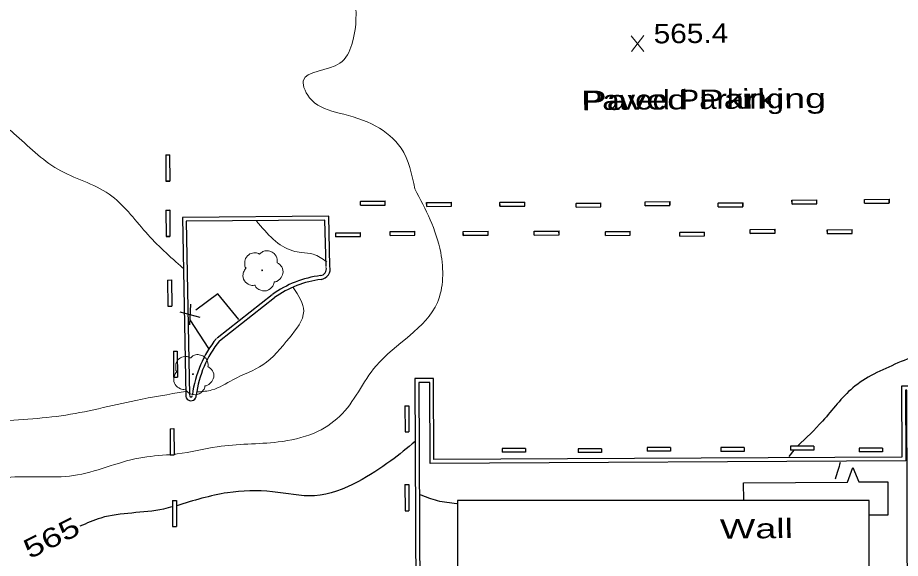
# Model space of a CAD drawing. Extents: x 2361708 to 2370558, y 6977955 to 6991887.
# Drawn here: x 2365256.8 to 2365475.3, y 6982373.5 to 6982507.2 of the extents above; entities that cross this region are included whole.
import ezdxf
from ezdxf.enums import TextEntityAlignment as Align

# ---------------------------------------------------------------- set-up
doc = ezdxf.new("R2010")
doc.units = 0
doc.header["$LTSCALE"] = 1.9
for name, color, linetype, lineweight in [('11', 7, 'Continuous', 25), ('17', 7, 'Continuous', 25), ('18', 7, 'Continuous', 25), ('2', 7, 'Continuous', 25), ('29', 7, 'Continuous', 13), ('31', 7, 'Continuous', 13), ('35', 7, 'Continuous', 13)]:
    doc.layers.add(name, color=color, linetype=linetype, lineweight=lineweight)

msp = doc.modelspace()

# ---------------------------------------------------------------- linework, layer by layer
at = {"layer": '11'}
msp.add_lwpolyline([(2365365.69, 6982387.775), (2365365.669, 6982285.89), (2365467.584, 6982285.88), (2365467.605, 6982387.755)], close=True, dxfattribs=at)
at = {"layer": '17'}
for p, q in [((2365299.554, 6982436.308), (2365299.363, 6982431.186)), ((2365296.982, 6982434.403), (2365301.935, 6982433.09)), ((2365299.431, 6982432.436), (2365304.049, 6982425.38))]:
    msp.add_line(p, q, dxfattribs=at)
msp.add_lwpolyline([(2365311.521, 6982432.512), (2365306.35, 6982438.883), (2365300.888, 6982434.84)], dxfattribs=at)
at = {"layer": '18'}
for points in [[(2365462.211, 6982392.324), (2365463.497, 6982395.957), (2365464.981, 6982392.34)], [(2365436.583, 6982387.81), (2365436.492, 6982392.089), (2365462.211, 6982392.324)], [(2365464.981, 6982392.351), (2365472.17, 6982392.409), (2365472.189, 6982384.149), (2365467.479, 6982384.164)]]:
    msp.add_lwpolyline(points, dxfattribs=at)
at = {"layer": '2'}
for p, q in [((2365293.463, 6982473.232), (2365294.423, 6982473.241)), ((2365293.463, 6982473.232), (2365293.504, 6982466.752)), ((2365294.423, 6982473.241), (2365294.465, 6982466.761)), ((2365293.504, 6982466.752), (2365294.465, 6982466.761)), ((2365466.426, 6982462.227), (2365472.556, 6982462.286)), ((2365466.435, 6982461.267), (2365466.426, 6982462.227)), ((2365472.565, 6982461.326), (2365472.556, 6982462.286)), ((2365341.655, 6982461.74), (2365347.784, 6982461.798)), ((2365341.664, 6982460.78), (2365341.655, 6982461.74)), ((2365341.664, 6982460.78), (2365347.793, 6982460.838)), ((2365347.793, 6982460.838), (2365347.784, 6982461.798)), ((2365358.048, 6982461.426), (2365364.178, 6982461.484)), ((2365358.057, 6982460.466), (2365358.048, 6982461.426)), ((2365358.057, 6982460.466), (2365364.187, 6982460.524)), ((2365364.187, 6982460.524), (2365364.178, 6982461.484)), ((2365376.178, 6982461.489), (2365382.308, 6982461.547)), ((2365376.188, 6982460.529), (2365376.178, 6982461.489)), ((2365376.188, 6982460.529), (2365382.318, 6982460.587)), ((2365382.318, 6982460.587), (2365382.308, 6982461.547)), ((2365395.031, 6982461.258), (2365401.161, 6982461.316)), ((2365395.041, 6982460.298), (2365395.031, 6982461.258)), ((2365395.041, 6982460.298), (2365401.17, 6982460.356)), ((2365401.17, 6982460.356), (2365401.161, 6982461.316)), ((2365412.139, 6982461.641), (2365418.268, 6982461.699)), ((2365412.148, 6982460.681), (2365412.139, 6982461.641)), ((2365412.148, 6982460.681), (2365418.277, 6982460.739)), ((2365418.277, 6982460.739), (2365418.268, 6982461.699)), ((2365430.203, 6982461.323), (2365436.332, 6982461.381)), ((2365430.212, 6982460.363), (2365430.203, 6982461.323)), ((2365430.212, 6982460.363), (2365436.341, 6982460.421)), ((2365436.341, 6982460.421), (2365436.332, 6982461.381)), ((2365448.467, 6982462.036), (2365454.597, 6982462.095)), ((2365448.476, 6982461.077), (2365448.467, 6982462.036)), ((2365448.476, 6982461.077), (2365454.606, 6982461.135)), ((2365454.606, 6982461.135), (2365454.597, 6982462.095)), ((2365466.435, 6982461.267), (2365472.565, 6982461.326)), ((2365293.513, 6982459.552), (2365294.473, 6982459.561)), ((2365293.513, 6982459.552), (2365293.555, 6982453.072)), ((2365294.473, 6982459.561), (2365294.515, 6982453.081)), ((2365335.528, 6982453.932), (2365341.658, 6982453.99)), ((2365335.537, 6982452.972), (2365335.528, 6982453.932)), ((2365341.667, 6982453.03), (2365341.658, 6982453.99)), ((2365348.976, 6982454.259), (2365355.106, 6982454.318)), ((2365348.985, 6982453.299), (2365348.976, 6982454.259)), ((2365355.115, 6982453.358), (2365355.106, 6982454.318)), ((2365367.107, 6982454.292), (2365373.236, 6982454.35)), ((2365367.116, 6982453.332), (2365367.107, 6982454.292)), ((2365373.245, 6982453.39), (2365373.236, 6982454.35)), ((2365384.667, 6982454.349), (2365390.797, 6982454.407)), ((2365384.676, 6982453.389), (2365384.667, 6982454.349)), ((2365390.806, 6982453.447), (2365390.797, 6982454.407)), ((2365402.278, 6982454.246), (2365408.408, 6982454.305)), ((2365402.288, 6982453.286), (2365402.278, 6982454.246)), ((2365408.417, 6982453.345), (2365408.408, 6982454.305)), ((2365420.671, 6982454.082), (2365426.801, 6982454.14)), ((2365420.68, 6982453.122), (2365420.671, 6982454.082)), ((2365426.81, 6982453.18), (2365426.801, 6982454.14)), ((2365438.135, 6982454.788), (2365444.265, 6982454.846)), ((2365438.144, 6982453.828), (2365438.135, 6982454.788)), ((2365438.144, 6982453.828), (2365444.274, 6982453.886)), ((2365444.274, 6982453.886), (2365444.265, 6982454.846)), ((2365457.217, 6982454.709), (2365463.347, 6982454.768)), ((2365457.226, 6982453.75), (2365457.217, 6982454.709)), ((2365457.226, 6982453.75), (2365463.356, 6982453.808)), ((2365463.356, 6982453.808), (2365463.347, 6982454.768)), ((2365293.555, 6982453.072), (2365294.515, 6982453.081)), ((2365335.537, 6982452.972), (2365341.667, 6982453.03)), ((2365348.985, 6982453.299), (2365355.115, 6982453.358)), ((2365367.116, 6982453.332), (2365373.245, 6982453.39)), ((2365384.676, 6982453.389), (2365390.806, 6982453.447)), ((2365402.288, 6982453.286), (2365408.417, 6982453.345)), ((2365420.68, 6982453.122), (2365426.81, 6982453.18)), ((2365293.937, 6982442.295), (2365294.897, 6982442.304)), ((2365293.937, 6982442.295), (2365293.979, 6982435.815)), ((2365294.897, 6982442.304), (2365294.939, 6982435.824)), ((2365306.164, 6982427.99), (2365319.832, 6982438.691)), ((2365306.751, 6982427.236), (2365320.42, 6982437.937)), ((2365293.979, 6982435.815), (2365294.939, 6982435.824)), ((2365295.354, 6982424.717), (2365296.314, 6982424.727)), ((2365295.354, 6982424.717), (2365295.396, 6982418.237)), ((2365296.314, 6982424.727), (2365296.356, 6982418.247)), ((2365295.396, 6982418.237), (2365296.356, 6982418.247)), ((2365352.656, 6982411.192), (2365353.616, 6982411.201)), ((2365352.656, 6982411.192), (2365352.698, 6982404.712)), ((2365353.616, 6982411.201), (2365353.658, 6982404.721)), ((2365294.537, 6982405.519), (2365295.497, 6982405.528)), ((2365294.537, 6982405.519), (2365294.579, 6982399.039)), ((2365295.497, 6982405.528), (2365295.539, 6982399.048)), ((2365352.698, 6982404.712), (2365353.658, 6982404.721)), ((2365448.096, 6982401.17), (2365448.095, 6982400.21)), ((2365453.877, 6982401.166), (2365448.096, 6982401.17)), ((2365453.877, 6982401.166), (2365453.875, 6982400.206)), ((2365294.579, 6982399.039), (2365295.539, 6982399.048)), ((2365376.738, 6982400.651), (2365376.737, 6982399.691)), ((2365382.517, 6982399.686), (2365376.737, 6982399.691)), ((2365382.518, 6982400.646), (2365376.738, 6982400.651)), ((2365382.518, 6982400.646), (2365382.517, 6982399.686)), ((2365401.36, 6982400.555), (2365395.579, 6982400.56)), ((2365395.579, 6982400.56), (2365395.579, 6982399.6)), ((2365401.359, 6982399.595), (2365395.579, 6982399.6)), ((2365401.36, 6982400.555), (2365401.359, 6982399.595)), ((2365412.647, 6982400.893), (2365412.646, 6982399.933)), ((2365418.427, 6982399.928), (2365412.646, 6982399.933)), ((2365418.427, 6982400.888), (2365412.647, 6982400.893)), ((2365418.427, 6982400.888), (2365418.427, 6982399.928)), ((2365430.888, 6982400.876), (2365430.887, 6982399.917)), ((2365436.668, 6982399.911), (2365430.887, 6982399.917)), ((2365436.668, 6982400.871), (2365430.888, 6982400.876)), ((2365436.668, 6982400.871), (2365436.668, 6982399.911)), ((2365453.875, 6982400.206), (2365448.095, 6982400.21)), ((2365465.121, 6982400.722), (2365465.12, 6982399.762)), ((2365470.901, 6982399.757), (2365465.12, 6982399.762)), ((2365470.901, 6982400.717), (2365465.121, 6982400.722)), ((2365470.901, 6982400.717), (2365470.901, 6982399.757)), ((2365352.662, 6982391.701), (2365353.622, 6982391.71)), ((2365352.662, 6982391.701), (2365352.703, 6982385.221)), ((2365353.622, 6982391.71), (2365353.663, 6982385.231)), ((2365295.136, 6982387.774), (2365296.096, 6982387.783)), ((2365295.136, 6982387.774), (2365295.178, 6982381.294)), ((2365296.096, 6982387.783), (2365296.138, 6982381.303)), ((2365352.703, 6982385.221), (2365353.663, 6982385.231)), ((2365295.178, 6982381.294), (2365296.138, 6982381.303))]:
    msp.add_line(p, q, dxfattribs=at)
at = {"layer": '2', "lineweight": 13}
for p, q in [((2365293.482, 6982473.284), (2365294.442, 6982473.293)), ((2365293.482, 6982473.284), (2365293.522, 6982466.804)), ((2365294.442, 6982473.293), (2365294.482, 6982466.813)), ((2365293.522, 6982466.804), (2365294.482, 6982466.813)), ((2365466.442, 6982462.247), (2365472.572, 6982462.304)), ((2365466.451, 6982461.287), (2365466.442, 6982462.247)), ((2365472.581, 6982461.344), (2365472.572, 6982462.304)), ((2365341.671, 6982461.783), (2365347.801, 6982461.84)), ((2365341.68, 6982460.823), (2365341.671, 6982461.783)), ((2365341.68, 6982460.823), (2365347.81, 6982460.88)), ((2365347.81, 6982460.88), (2365347.801, 6982461.84)), ((2365358.065, 6982461.466), (2365364.195, 6982461.523)), ((2365358.074, 6982460.506), (2365358.065, 6982461.466)), ((2365358.074, 6982460.506), (2365364.204, 6982460.563)), ((2365364.204, 6982460.563), (2365364.195, 6982461.523)), ((2365376.195, 6982461.525), (2365382.325, 6982461.582)), ((2365376.204, 6982460.565), (2365376.195, 6982461.525)), ((2365376.204, 6982460.565), (2365382.334, 6982460.622)), ((2365382.334, 6982460.622), (2365382.325, 6982461.582)), ((2365395.048, 6982461.291), (2365401.178, 6982461.348)), ((2365395.057, 6982460.331), (2365395.048, 6982461.291)), ((2365395.057, 6982460.331), (2365401.187, 6982460.388)), ((2365401.187, 6982460.388), (2365401.178, 6982461.348)), ((2365412.156, 6982461.67), (2365418.285, 6982461.728)), ((2365412.164, 6982460.711), (2365412.156, 6982461.67)), ((2365412.164, 6982460.711), (2365418.294, 6982460.768)), ((2365418.294, 6982460.768), (2365418.285, 6982461.728)), ((2365430.219, 6982461.349), (2365436.349, 6982461.406)), ((2365430.228, 6982460.389), (2365430.219, 6982461.349)), ((2365430.228, 6982460.389), (2365436.358, 6982460.446)), ((2365436.358, 6982460.446), (2365436.349, 6982461.406)), ((2365448.483, 6982462.059), (2365454.613, 6982462.116)), ((2365448.492, 6982461.099), (2365448.483, 6982462.059)), ((2365448.492, 6982461.099), (2365454.622, 6982461.157)), ((2365454.622, 6982461.157), (2365454.613, 6982462.116)), ((2365466.451, 6982461.287), (2365472.581, 6982461.344)), ((2365293.53, 6982459.604), (2365294.49, 6982459.613)), ((2365293.53, 6982459.604), (2365293.57, 6982453.124)), ((2365294.49, 6982459.613), (2365294.53, 6982453.133)), ((2365335.544, 6982453.976), (2365341.674, 6982454.033)), ((2365335.553, 6982453.016), (2365335.544, 6982453.976)), ((2365341.683, 6982453.073), (2365341.674, 6982454.033)), ((2365348.991, 6982454.301), (2365355.121, 6982454.358)), ((2365349, 6982453.341), (2365348.991, 6982454.301)), ((2365355.13, 6982453.398), (2365355.121, 6982454.358)), ((2365367.122, 6982454.33), (2365373.252, 6982454.387)), ((2365367.131, 6982453.37), (2365367.122, 6982454.33)), ((2365373.261, 6982453.427), (2365373.252, 6982454.387)), ((2365384.682, 6982454.384), (2365390.812, 6982454.441)), ((2365384.691, 6982453.424), (2365384.682, 6982454.384)), ((2365384.691, 6982453.424), (2365390.821, 6982453.481)), ((2365390.821, 6982453.481), (2365390.812, 6982454.441)), ((2365402.294, 6982454.278), (2365408.424, 6982454.335)), ((2365402.303, 6982453.318), (2365402.294, 6982454.278)), ((2365408.433, 6982453.375), (2365408.424, 6982454.335)), ((2365420.686, 6982454.11), (2365426.816, 6982454.167)), ((2365420.695, 6982453.15), (2365420.686, 6982454.11)), ((2365426.825, 6982453.207), (2365426.816, 6982454.167)), ((2365438.151, 6982454.813), (2365444.28, 6982454.87)), ((2365438.16, 6982453.853), (2365438.151, 6982454.813)), ((2365438.16, 6982453.853), (2365444.289, 6982453.91)), ((2365444.289, 6982453.91), (2365444.28, 6982454.87)), ((2365457.232, 6982454.731), (2365463.362, 6982454.788)), ((2365457.241, 6982453.771), (2365457.232, 6982454.731)), ((2365457.241, 6982453.771), (2365463.371, 6982453.828)), ((2365463.371, 6982453.828), (2365463.362, 6982454.788)), ((2365293.57, 6982453.124), (2365294.53, 6982453.133)), ((2365335.553, 6982453.016), (2365341.683, 6982453.073)), ((2365349, 6982453.341), (2365355.13, 6982453.398)), ((2365367.131, 6982453.37), (2365373.261, 6982453.427)), ((2365402.303, 6982453.318), (2365408.433, 6982453.375)), ((2365420.695, 6982453.15), (2365426.825, 6982453.207))]:
    msp.add_line(p, q, dxfattribs=at)
at = {"layer": '2'}
for points in [[(2365334.097, 6982445.657), (2365333.809, 6982458.065), (2365297.58, 6982457.77), (2365298.409, 6982413.796)], [(2365333.137, 6982445.638), (2365332.868, 6982457.096), (2365298.559, 6982456.819), (2365299.368, 6982413.815)], [(2365375.76, 6982257.535), (2365400.1, 6982257.617), (2365400.037, 6982275.787), (2365495.989, 6982276.08), (2365495.911, 6982302.111), (2365478.201, 6982302.052), (2365477.856, 6982416.034), (2365475.586, 6982416.023), (2365475.673, 6982398.493), (2365359.863, 6982397.9), (2365359.762, 6982417.92), (2365355.142, 6982417.896), (2365355.879, 6982257.476)], [(2365375.501, 6982258.502), (2365399.141, 6982258.577), (2365399.078, 6982276.748), (2365495.03, 6982277.041), (2365494.95, 6982301.151), (2365477.24, 6982301.093), (2365476.895, 6982415.065), (2365476.555, 6982415.072), (2365476.642, 6982397.542), (2365358.912, 6982396.931), (2365358.811, 6982416.951), (2365356.111, 6982416.946), (2365356.83, 6982258.435)]]:
    msp.add_lwpolyline(points, dxfattribs=at)
for centre, radius, start, end in [((2365331.578, 6982445.006), 1.642, 277.50876, 14.48998), ((2365331.578, 6982445.006), 2.602, 277.50876, 14.48998), ((2365334.966, 6982417.653), 25.92, 97.01397, 125.64481), ((2365334.966, 6982417.653), 24.96, 97.01397, 125.64481), ((2365327.743, 6982410.347), 27.903, 141.18168, 172.69912), ((2365327.743, 6982410.347), 26.943, 141.18168, 172.69912), ((2365299.712, 6982413.734), 1.305, 177.28404, 1.60743), ((2365299.712, 6982413.734), 0.345, 177.28404, 1.60743)]:
    msp.add_arc(centre, radius, start, end, dxfattribs=at)
at = {"layer": '29'}
for centre in [(2365317.335, 6982444.688), (2365300.199, 6982419.003)]:
    msp.add_circle(centre, 0.1, dxfattribs=at)
for points in [[(2365313.37, 6982445.26), (2365313.39, 6982445.27), (2365313.309, 6982445.339), (2365313.073, 6982445.967), (2365313.111, 6982447.247), (2365313.999, 6982448.546), (2365315.304, 6982449.028), (2365316.426, 6982448.839), (2365316.657, 6982448.711), (2365316.727, 6982448.712), (2365316.777, 6982448.752), (2365317.124, 6982449.046), (2365317.99, 6982449.494), (2365319.201, 6982449.425), (2365320.316, 6982448.836), (2365321.05, 6982447.413), (2365321.058, 6982446.553)], [(2365321.048, 6982446.573), (2365322.188, 6982445.514), (2365322.473, 6982443.927), (2365321.765, 6982442.6), (2365321.111, 6982442.054), (2365320.443, 6982441.837), (2365320.293, 6982441.826), (2365320.274, 6982441.715), (2365319.953, 6982440.812), (2365318.413, 6982439.648), (2365316.521, 6982439.93), (2365315.622, 6982440.871), (2365315.551, 6982441), (2365315.431, 6982440.979), (2365314.22, 6982441.098), (2365312.95, 6982442.096), (2365312.604, 6982443.733), (2365312.975, 6982444.756), (2365313.301, 6982445.2), (2365313.37, 6982445.25)], [(2365296.234, 6982419.576), (2365296.253, 6982419.585), (2365296.173, 6982419.655), (2365295.937, 6982420.283), (2365295.975, 6982421.563), (2365296.862, 6982422.862), (2365298.168, 6982423.344), (2365299.289, 6982423.155), (2365299.521, 6982423.027), (2365299.591, 6982423.028), (2365299.641, 6982423.068), (2365299.987, 6982423.361), (2365300.853, 6982423.81), (2365302.064, 6982423.742), (2365303.18, 6982423.152), (2365303.913, 6982421.729), (2365303.921, 6982420.869)], [(2365303.912, 6982420.889), (2365305.052, 6982419.83), (2365305.337, 6982418.242), (2365304.629, 6982416.915), (2365303.975, 6982416.369), (2365303.307, 6982416.153), (2365303.157, 6982416.141), (2365303.138, 6982416.031), (2365302.816, 6982415.128), (2365301.277, 6982413.963), (2365299.384, 6982414.246), (2365298.485, 6982415.187), (2365298.414, 6982415.316), (2365298.294, 6982415.295), (2365297.083, 6982415.414), (2365295.813, 6982416.412), (2365295.468, 6982418.048), (2365295.838, 6982419.072), (2365296.164, 6982419.515), (2365296.234, 6982419.565)]]:
    msp.add_spline(points, degree=3, dxfattribs=at)
at = {"layer": '31'}
for p, q in [((2365411.805, 6982498.849), (2365408.688, 6982502.7)), ((2365408.724, 6982498.82), (2365411.768, 6982502.729))]:
    msp.add_line(p, q, dxfattribs=at)
at = {"layer": '31', "lineweight": 25}
msp.add_line((2365448.955, 6982400.229), (2365447.7, 6982398.636), dxfattribs=at)
for points in [[(2365536.333, 6982407.21), (2365529.46, 6982403.245), (2365517.656, 6982405.683), (2365507.967, 6982411.88), (2365498.955, 6982416.235), (2365489.788, 6982419.078), (2365480.705, 6982423.452), (2365474.711, 6982421.775), (2365463.509, 6982415.598), (2365456.057, 6982407.417), (2365449.895, 6982401.247)], [(2365355.2, 6982402.366), (2365349.205, 6982397.589), (2365340.984, 6982392.4), (2365330.307, 6982388.939), (2365319.887, 6982389.939), (2365308.749, 6982389.663), (2365296.179, 6982386.474)], [(2365460.395, 6982397.127), (2365459.853, 6982395.182), (2365459.174, 6982393.055)], [(2365356.345, 6982389.276), (2365360.669, 6982387.768), (2365365.486, 6982387.053)], [(2365295.231, 6982386.225), (2365292.926, 6982385.643), (2365277.387, 6982383.424), (2365272.216, 6982381.375)]]:
    msp.add_spline(points, degree=3, dxfattribs=at)
at = {"layer": '35'}
for points in [[(2365685.349, 6982386.348), (2365688.806, 6982395.031), (2365698.617, 6982419.175), (2365709.89, 6982447.244), (2365719.122, 6982472.364), (2365727.792, 6982497.547), (2365735.458, 6982521.181), (2365740.109, 6982538.937), (2365740.755, 6982546.633), (2365736.853, 6982560.556), (2365732.364, 6982568.844), (2365726.826, 6982572.751), (2365719.089, 6982573.518), (2365712.588, 6982568.296), (2365708.442, 6982562.576), (2365707.61, 6982564.978), (2365709.165, 6982571.743), (2365711.051, 6982580.551), (2365712.758, 6982591.389), (2365713.378, 6982602.945), (2365713.102, 6982613.113), (2365715.684, 6982624.438), (2365716.965, 6982634.821), (2365715.894, 6982637.031), (2365710.764, 6982633.802), (2365704.316, 6982629.37), (2365700.098, 6982634.4), (2365698.738, 6982639.698), (2365695.824, 6982647.42), (2365689.26, 6982650.958), (2365681.066, 6982647.13), (2365676.337, 6982648.065), (2365668.161, 6982648.597), (2365657.625, 6982646.137), (2365652.425, 6982642.927), (2365646.967, 6982646.845), (2365640.064, 6982652.369), (2365628.997, 6982656.264), (2365620.632, 6982662.015), (2365617.449, 6982671.725), (2365611.264, 6982684.817), (2365601.775, 6982690.917), (2365593.624, 6982694.249), (2365586.695, 6982699.304), (2365583.919, 6982706.198), (2365578.765, 6982708.749), (2365571.356, 6982705.448), (2365568.134, 6982699.297), (2365565.322, 6982687.94), (2365562.416, 6982678.092), (2365555.528, 6982681.026), (2365548.294, 6982686.628), (2365539.997, 6982693.669), (2365532.951, 6982695.242), (2365524.765, 6982692.644), (2365517.035, 6982701.041), (2365510.506, 6982709.329), (2365503.589, 6982713.124), (2365495.605, 6982715.668), (2365487.618, 6982713.232), (2365480.165, 6982712.421), (2365472.83, 6982717.131), (2365467, 6982722.326), (2365463.486, 6982730.132), (2365458.762, 6982737.868), (2365452.399, 6982746.478), (2365443.067, 6982754.049), (2365438.021, 6982759.921), (2365430.724, 6982767.943), (2365423.85, 6982776.767), (2365417.553, 6982785.818), (2365415.181, 6982792.336), (2365412.27, 6982798.789), (2365408.254, 6982804.56), (2365404.589, 6982814.596), (2365396.11, 6982820.786), (2365389.921, 6982825.807), (2365383.494, 6982829.656), (2365376.337, 6982834.578), (2365372.544, 6982839.052)], [(2365668.433, 6982352.135), (2365673.268, 6982364.262), (2365681.773, 6982385.824), (2365690.213, 6982406.895), (2365702.736, 6982438.256), (2365712.216, 6982462.387), (2365720.508, 6982486.417), (2365725.951, 6982504), (2365722.341, 6982517.546), (2365716.942, 6982525.855), (2365708.962, 6982529.019), (2365702.195, 6982529.745), (2365697.436, 6982534.76), (2365696.137, 6982546.248), (2365694.658, 6982556.635), (2365694.512, 6982565.704), (2365695.427, 6982578.813), (2365695.698, 6982589.246), (2365693.501, 6982597.306), (2365689.48, 6982598.427), (2365679.92, 6982596.316), (2365674.446, 6982596.724), (2365667.625, 6982594.659), (2365662.235, 6982585.207), (2365657.059, 6982582.678), (2365654.692, 6982588.636), (2365651.782, 6982594.948), (2365645.931, 6982603.323), (2365637.128, 6982610.96), (2365630.721, 6982617.969), (2365620.824, 6982619.755), (2365611.486, 6982621.586), (2365608.235, 6982630.115), (2365604.982, 6982639.835), (2365598.931, 6982645.148), (2365590.516, 6982643.567), (2365583.828, 6982639.064), (2365580.331, 6982628.23), (2365577.049, 6982623.188), (2365571.657, 6982631.747), (2365565.894, 6982635.263), (2365558.057, 6982634.848), (2365546.523, 6982632.008), (2365539.162, 6982626.838), (2365528.898, 6982630.4), (2365523.03, 6982639.655), (2365514.215, 6982646.422), (2365502.604, 6982649.601), (2365486.935, 6982653.592), (2365473.473, 6982659.044), (2365456.999, 6982666.697), (2365444.164, 6982673.526), (2365431.151, 6982681.072), (2365421.97, 6982694.746), (2365410.376, 6982703.606), (2365405.649, 6982710.621), (2365402.272, 6982714.449), (2365395.459, 6982720.025), (2365388.994, 6982727.814), (2365385.922, 6982742.765), (2365386.658, 6982753.632), (2365387.961, 6982764.915), (2365387.544, 6982772.972), (2365383.354, 6982779.272), (2365373.734, 6982781.381), (2365361.565, 6982782.255), (2365350.18, 6982782.637), (2365349.478, 6982782.85)], [(2365642.118, 6982412.487), (2365643.619, 6982422.912), (2365644.936, 6982431.605), (2365646.783, 6982439.223), (2365649.933, 6982447.724), (2365652.416, 6982446.347), (2365657.18, 6982441.802), (2365662.053, 6982445.619), (2365666.023, 6982456.127), (2365669.194, 6982466.618), (2365670.682, 6982477.332), (2365671.686, 6982486.342), (2365667.942, 6982487.777), (2365659.446, 6982473.636), (2365655.943, 6982471.942), (2365657.42, 6982477.486), (2365659.523, 6982485.576), (2365662.366, 6982491.554), (2365664.721, 6982496.287), (2365667.324, 6982503.352), (2365667.457, 6982511.424), (2365666.03, 6982518.45), (2365661.043, 6982522.373), (2365652.35, 6982523.681), (2365642.087, 6982529.143), (2365633.987, 6982538.606), (2365623.376, 6982549.116), (2365615.01, 6982549.716), (2365610.81, 6982539.206), (2365606.494, 6982533.505), (2365598.869, 6982534.051), (2365587.908, 6982531.977), (2365576.838, 6982539.213), (2365572.74, 6982548.434), (2365564.365, 6982556.265), (2365551.76, 6982563.025), (2365544.715, 6982568.778), (2365535.348, 6982573.719), (2365523.77, 6982576.559), (2365514.022, 6982576.336), (2365501.33, 6982576.465), (2365491.468, 6982580.862), (2365481.511, 6982581.497), (2365472.383, 6982580.21), (2365463.486, 6982583.006), (2365452.249, 6982590.039), (2365443.952, 6982595.88), (2365434.071, 6982600.206), (2365426.859, 6982599.247), (2365423.895, 6982594.439), (2365421.351, 6982588.595), (2365414.471, 6982589.529), (2365408.582, 6982596.824), (2365397.277, 6982602.566), (2365385.78, 6982607.347), (2365377.844, 6982610.062), (2365374.951, 6982611.424), (2365373.65, 6982618.952), (2365371.537, 6982624.432), (2365361.811, 6982627.15), (2365349.708, 6982625.285), (2365344.024, 6982617.27), (2365337.958, 6982610.502), (2365329.159, 6982611.478), (2365325.077, 6982621.09), (2365319.97, 6982625.962), (2365319.135, 6982631.784), (2365317.36, 6982637.527), (2365310.421, 6982639.461), (2365299.409, 6982639.626), (2365292.607, 6982640.892)], [(2365355.126, 6982464.808), (2365351.699, 6982474.916), (2365345.498, 6982480.337), (2365336.386, 6982483.601), (2365329.555, 6982486.846), (2365327.51, 6982491.587), (2365336.579, 6982495.913), (2365339.505, 6982500.511), (2365340.458, 6982510.771), (2365337.482, 6982519.723), (2365328.772, 6982522.89), (2365316.885, 6982524.587), (2365302.67, 6982524.022), (2365290.163, 6982522.533), (2365279.122, 6982523.648), (2365267.365, 6982528.506), (2365256.84, 6982538.386), (2365251.902, 6982541.379)], [(2365297.729, 6982445.231), (2365288.515, 6982454.114), (2365279.475, 6982463.528), (2365266.765, 6982469.698), (2365255.88, 6982478.544), (2365246.48, 6982484.875), (2365233.975, 6982489.446), (2365230.762, 6982490.826)], [(2365295.548, 6982399.188), (2365296.317, 6982399.275), (2365306.23, 6982401.07), (2365321.309, 6982402.233), (2365330.189, 6982404.448), (2365336.53, 6982408.579), (2365345.532, 6982421.055), (2365360.694, 6982436.72), (2365361.516, 6982449.078), (2365355.126, 6982464.808)], [(2365315.95, 6982456.845), (2365324.93, 6982449.51), (2365327.074, 6982449.12), (2365329.958, 6982448.688), (2365333.326, 6982446.76)], [(2365325.047, 6982440.401), (2365327.612, 6982434.565), (2365324.084, 6982428.031), (2365317.518, 6982421.329), (2365310.113, 6982417.638), (2365304.906, 6982415.108), (2365301.381, 6982414.604)], [(2365298.32, 6982414.686), (2365286.1, 6982412.529), (2365267.576, 6982408.712), (2365248.813, 6982406.773), (2365232.404, 6982403.447), (2365216.777, 6982402.018), (2365200.141, 6982399.41), (2365192.753, 6982399.16)], [(2365185.575, 6982382.04), (2365197.211, 6982384.671), (2365211.275, 6982387.436), (2365225.213, 6982388.788), (2365237.662, 6982390.047), (2365254.06, 6982393.453), (2365270.636, 6982393.941), (2365286.846, 6982398.245), (2365294.629, 6982399.089)]]:
    msp.add_spline(points, degree=3, dxfattribs=at)

# ---------------------------------------------------------------- texts
at = {"layer": '18', "width": 1.45}
msp.add_text('Wall', height=4.8, rotation=0.545, dxfattribs=at).set_placement((2365430.643, 6982378.313))
at = {"layer": '2'}
for rotation, width, p in [(0.534, 1.2, (2365396.414, 6982484.315)), (0.545, 1.45, (2365396.392, 6982484.282))]:
    msp.add_text('Paved Parking', height=4.8, rotation=rotation, dxfattribs=dict(at, width=width)).set_placement(p)
at = {"layer": '31', "width": 1.15}
msp.add_text('565.4', height=4.8, rotation=0.545, dxfattribs=at).set_placement((2365414.246, 6982500.813))
at = {"layer": '31', "width": 1.35}
msp.add_text(' 565 ', height=4.8, rotation=26.419, dxfattribs=at).set_placement((2365266.247, 6982376.416), align=Align.CENTER)

doc.saveas('drawing.dxf')
